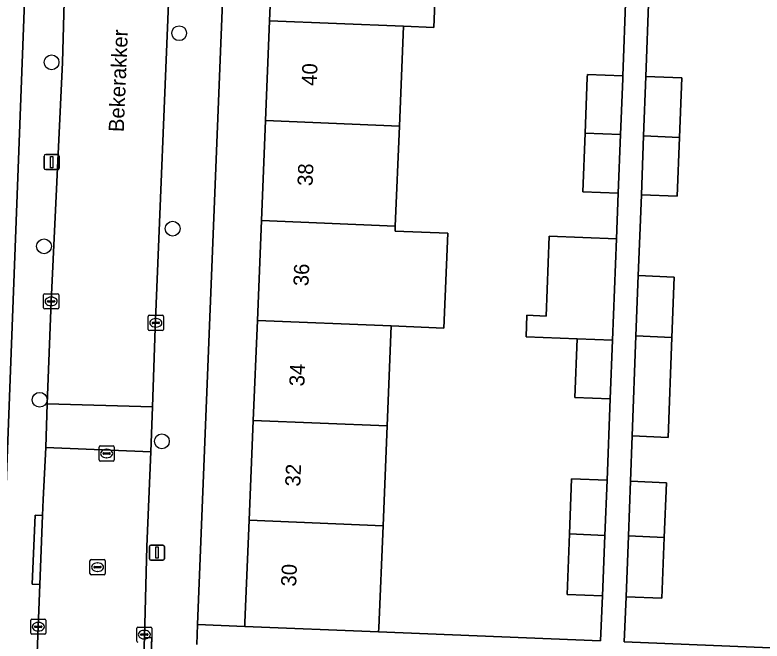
# Model space of a CAD drawing. Extents: x 161354 to 162026, y 386504 to 387460.
# Drawn here: x 161732.92 to 161782.27, y 386848.27 to 386889.6 of the extents above; entities that cross this region are included whole.
import ezdxf

# ---------------------------------------------------------------- set-up
doc = ezdxf.new("R2010")
doc.units = 0
for name, color, linetype in [('IMGEO_Boom', 7, 'Continuous'), ('IMGEO_Erf', 7, 'Continuous'), ('IMGEO_Kolk', 7, 'Continuous'), ('IMGEO_Lichtmast', 7, 'Continuous'), ('IMGEO_Openbare_ruimte_label', 7, 'Continuous'), ('IMGEO_Pand', 7, 'Continuous'), ('IMGEO_Pand_nummerreeks', 7, 'Continuous'), ('IMGEO_Rijbaan_lokaal_open', 7, 'Continuous'), ('IMGEO_Rioolput', 7, 'Continuous'), ('IMGEO_Voetpad_open', 7, 'Continuous')]:
    doc.layers.add(name, color=color, linetype=linetype)

msp = doc.modelspace()

# ---------------------------------------------------------------- linework, layer by layer
at = {"layer": 'IMGEO_Boom'}
for centre in [(161743.765, 386888.4), (161735.335, 386886.481), (161743.332, 386875.499), (161734.839, 386874.33), (161734.548, 386864.196), (161742.623, 386861.456)]:
    msp.add_circle(centre, 0.489, dxfattribs=at)
at = {"layer": 'IMGEO_Erf'}
for points in [[(161732.284, 386857.44), (161735.088, 386931.106), (161718.829, 386938.636)], [(161760.838, 386894.868), (161760.588, 386888.776), (161758.584, 386888.858), (161758.313, 386882.263), (161758.043, 386875.667), (161758.03, 386875.339), (161761.517, 386875.196), (161761.259, 386868.929), (161757.772, 386869.072), (161757.501, 386862.476), (161757.231, 386855.881), (161756.954, 386849.137), (161756.943, 386848.877), (161771.605, 386848.279), (161771.733, 386851.251), (161769.395, 386851.34), (161769.551, 386855.335), (161769.693, 386858.98), (161772.031, 386858.88), (161772.24, 386864.256), (161769.902, 386864.347), (161770.053, 386868.224), (161766.686, 386868.355), (161766.741, 386869.774), (161768.001, 386869.725), (161768.206, 386874.996), (161772.652, 386874.823), (161772.77, 386877.829), (161770.432, 386877.921), (161770.584, 386881.798), (161770.727, 386885.468), (161770.735, 386885.675), (161773.073, 386885.583), (161773.283, 386890.979)], [(161774.801, 386890.94), (161774.595, 386885.544), (161776.967, 386885.442), (161776.817, 386881.514), (161776.669, 386877.637), (161774.297, 386877.739), (161774.194, 386875.016), (161774.094, 386872.396), (161776.466, 386872.294), (161776.319, 386868.314), (161776.062, 386861.714), (161773.692, 386861.815), (161773.578, 386858.814), (161775.948, 386858.712), (161775.812, 386855.113), (161775.658, 386851.101), (161773.288, 386851.191), (161773.167, 386848.216), (161787.125, 386847.647)]]:
    msp.add_lwpolyline(points, dxfattribs=at)
msp.add_lwpolyline([(161749.47, 386882.626), (161749.741, 386889.221), (161750.012, 386895.817), (161750.282, 386902.412), (161750.553, 386909.005), (161747.38, 386909.135), (161744.98, 386849.364), (161748.1, 386849.237), (161748.111, 386849.5), (161748.388, 386856.244), (161748.658, 386862.839), (161748.929, 386869.435), (161749.2, 386876.03)], close=True, dxfattribs=at)
at = {"layer": 'IMGEO_Kolk'}
for p, q in [((161734.881, 386871.194), (161735.733, 386871.194)), ((161734.806, 386870.268), (161734.806, 386871.12)), ((161735.065, 386870.688), (161735.065, 386870.7)), ((161735.108, 386870.737), (161735.506, 386870.737)), ((161735.294, 386870.974), (161735.319, 386870.974)), ((161735.549, 386870.7), (161735.549, 386870.688)), ((161735.807, 386871.12), (161735.807, 386870.268)), ((161735.733, 386870.194), (161734.881, 386870.194)), ((161735.503, 386870.651), (161735.105, 386870.651)), ((161735.317, 386870.414), (161735.292, 386870.414)), ((161741.721, 386868.847), (161741.721, 386869.699)), ((161741.796, 386869.773), (161742.648, 386869.773)), ((161742.722, 386869.699), (161742.722, 386868.847)), ((161741.98, 386869.267), (161741.98, 386869.279)), ((161742.418, 386869.23), (161742.02, 386869.23)), ((161742.023, 386869.316), (161742.421, 386869.316)), ((161742.209, 386869.553), (161742.234, 386869.553)), ((161742.464, 386869.279), (161742.464, 386869.267)), ((161742.648, 386868.773), (161741.796, 386868.773)), ((161742.232, 386868.993), (161742.207, 386868.993)), ((161733.959, 386848.787), (161733.959, 386849.639)), ((161734.034, 386849.713), (161734.886, 386849.713)), ((161734.447, 386849.493), (161734.472, 386849.493)), ((161734.96, 386849.639), (161734.96, 386848.787)), ((161734.218, 386849.207), (161734.218, 386849.219)), ((161734.656, 386849.17), (161734.258, 386849.17)), ((161734.261, 386849.256), (161734.659, 386849.256)), ((161734.702, 386849.219), (161734.702, 386849.207)), ((161740.961, 386848.267), (161740.961, 386849.119)), ((161741.036, 386849.193), (161741.888, 386849.193)), ((161741.449, 386848.973), (161741.474, 386848.973)), ((161741.962, 386849.119), (161741.962, 386848.267)), ((161734.886, 386848.713), (161734.034, 386848.713)), ((161734.47, 386848.933), (161734.445, 386848.933)), ((161741.22, 386848.687), (161741.22, 386848.699)), ((161741.658, 386848.65), (161741.26, 386848.65)), ((161741.263, 386848.736), (161741.661, 386848.736)), ((161741.704, 386848.699), (161741.704, 386848.687)), ((161741.472, 386848.413), (161741.447, 386848.413))]:
    msp.add_line(p, q, dxfattribs=at)
for points in [[(161734.881, 386871.194), (161735.733, 386871.194)], [(161734.806, 386870.268), (161734.806, 386871.12)], [(161735.807, 386871.12), (161735.807, 386870.268)], [(161735.733, 386870.194), (161734.881, 386870.194)], [(161741.721, 386868.847), (161741.721, 386869.699)], [(161741.796, 386869.773), (161742.648, 386869.773)], [(161742.722, 386869.699), (161742.722, 386868.847)], [(161742.648, 386868.773), (161741.796, 386868.773)], [(161733.959, 386848.787), (161733.959, 386849.639)], [(161734.034, 386849.713), (161734.886, 386849.713)], [(161734.96, 386849.639), (161734.96, 386848.787)], [(161740.961, 386848.267), (161740.961, 386849.119)], [(161741.036, 386849.193), (161741.888, 386849.193)], [(161741.962, 386849.119), (161741.962, 386848.267)], [(161734.886, 386848.713), (161734.034, 386848.713)]]:
    msp.add_lwpolyline(points, dxfattribs=at)
for centre, radius, start, end in [((161734.883, 386871.118), 0.0765, 91.552, 178.448), ((161734.883, 386871.118), 0.0765, 91.552, 178.448), ((161735.731, 386871.118), 0.0765, 1.552, 88.448), ((161735.731, 386871.118), 0.0765, 1.552, 88.448), ((161735.105, 386870.697), 0.0403, 85.8775, 175.7526), ((161735.102, 386870.687), 0.0366, 178.938, 274.7102), ((161735.506, 386870.694), 0.043, 264.8664, 352.4533), ((161735.51, 386870.699), 0.0386, 1.7309, 96.639), ((161734.883, 386870.27), 0.0765, 181.552, 268.448), ((161734.883, 386870.27), 0.0765, 181.552, 268.448), ((161735.731, 386870.27), 0.0765, 271.552, 358.448), ((161735.731, 386870.27), 0.0765, 271.552, 358.448), ((161741.798, 386869.697), 0.0765, 91.552, 178.448), ((161741.798, 386869.697), 0.0765, 91.552, 178.448), ((161742.646, 386869.697), 0.0765, 1.552, 88.448), ((161742.646, 386869.697), 0.0765, 1.552, 88.448), ((161742.02, 386869.276), 0.0403, 85.8775, 175.7526), ((161742.017, 386869.266), 0.0366, 178.938, 274.7102), ((161742.421, 386869.273), 0.043, 264.8664, 352.4533), ((161742.425, 386869.278), 0.0386, 1.7309, 96.639), ((161741.798, 386868.849), 0.0765, 181.552, 268.448), ((161741.798, 386868.849), 0.0765, 181.552, 268.448), ((161742.646, 386868.849), 0.0765, 271.552, 358.448), ((161742.646, 386868.849), 0.0765, 271.552, 358.448), ((161734.036, 386849.637), 0.0765, 91.552, 178.448), ((161734.036, 386849.637), 0.0765, 91.552, 178.448), ((161734.884, 386849.637), 0.0765, 1.552, 88.448), ((161734.884, 386849.637), 0.0765, 1.552, 88.448), ((161734.258, 386849.216), 0.0403, 85.8775, 175.7526), ((161734.255, 386849.206), 0.0366, 178.938, 274.7102), ((161734.659, 386849.213), 0.043, 264.8664, 352.4533), ((161734.663, 386849.218), 0.0386, 1.7309, 96.639), ((161741.038, 386849.117), 0.0765, 91.552, 178.448), ((161741.038, 386849.117), 0.0765, 91.552, 178.448), ((161741.886, 386849.117), 0.0765, 1.552, 88.448), ((161741.886, 386849.117), 0.0765, 1.552, 88.448), ((161734.036, 386848.789), 0.0765, 181.552, 268.448), ((161734.036, 386848.789), 0.0765, 181.552, 268.448), ((161734.884, 386848.789), 0.0765, 271.552, 358.448), ((161734.884, 386848.789), 0.0765, 271.552, 358.448), ((161741.26, 386848.696), 0.0403, 85.8775, 175.7526), ((161741.257, 386848.686), 0.0366, 178.938, 274.7102), ((161741.661, 386848.693), 0.043, 264.8664, 352.4533), ((161741.665, 386848.698), 0.0386, 1.7309, 96.639), ((161741.038, 386848.269), 0.0765, 181.552, 268.448), ((161741.038, 386848.269), 0.0765, 181.552, 268.448), ((161741.886, 386848.269), 0.0765, 271.552, 358.448), ((161741.886, 386848.269), 0.0765, 271.552, 358.448)]:
    msp.add_arc(centre, radius, start, end, dxfattribs=at)
for centre, major_axis, ratio, start_param, end_param in [((161735.293, 386870.694), (-0.387, 0.002), 0.722429, 4.712389, 7.853982), ((161735.318, 386870.694), (-0.39, 0.002), 0.717154, 1.570796, 4.712389), ((161742.208, 386869.273), (-0.387, 0.002), 0.722429, 4.712389, 7.853982), ((161742.233, 386869.273), (-0.39, 0.002), 0.717154, 1.570796, 4.712389), ((161734.446, 386849.213), (-0.387, 0.002), 0.722429, 4.712389, 7.853982), ((161734.471, 386849.213), (-0.39, 0.002), 0.717154, 1.570796, 4.712389), ((161741.448, 386848.693), (-0.387, 0.002), 0.722429, 4.712389, 7.853982), ((161741.473, 386848.693), (-0.39, 0.002), 0.717154, 1.570796, 4.712389)]:
    msp.add_ellipse(centre, major_axis=major_axis, ratio=ratio, start_param=start_param, end_param=end_param, dxfattribs=at)
at = {"layer": 'IMGEO_Lichtmast'}
for p, q in [((161734.848, 386879.491), (161734.848, 386880.291)), ((161734.848, 386880.291), (161734.848, 386879.491)), ((161734.948, 386880.391), (161735.738, 386880.391)), ((161735.738, 386880.391), (161734.948, 386880.391)), ((161735.838, 386880.291), (161735.838, 386879.491)), ((161735.838, 386879.491), (161735.838, 386880.291)), ((161735.738, 386879.391), (161734.948, 386879.391)), ((161734.948, 386879.391), (161735.738, 386879.391)), ((161741.802, 386853.704), (161741.802, 386854.504)), ((161741.802, 386854.504), (161741.802, 386853.704)), ((161741.902, 386854.604), (161742.692, 386854.604)), ((161742.692, 386854.604), (161741.902, 386854.604)), ((161742.792, 386854.504), (161742.792, 386853.704)), ((161742.792, 386853.704), (161742.792, 386854.504)), ((161742.692, 386853.604), (161741.902, 386853.604)), ((161741.902, 386853.604), (161742.692, 386853.604))]:
    msp.add_line(p, q, dxfattribs=at)
for points in [[(161735.268, 386880.266), (161735.418, 386880.266), (161735.418, 386879.516), (161735.268, 386879.516), (161735.268, 386880.266)], [(161742.222, 386854.479), (161742.372, 386854.479), (161742.372, 386853.729), (161742.222, 386853.729), (161742.222, 386854.479)]]:
    msp.add_lwpolyline(points, dxfattribs=at)
for centre, start, end in [((161734.948, 386880.291), 90, 180), ((161734.948, 386880.291), 90, 180), ((161735.738, 386880.291), 0, 90), ((161735.738, 386880.291), 360, 90), ((161734.948, 386879.491), 180, 270), ((161734.948, 386879.491), 180, 270), ((161735.738, 386879.491), 270, 0), ((161735.738, 386879.491), 270, 0), ((161741.902, 386854.504), 90, 180), ((161741.902, 386854.504), 90, 180), ((161742.692, 386854.504), 0, 90), ((161742.692, 386854.504), 360, 90), ((161741.902, 386853.704), 180, 270), ((161741.902, 386853.704), 180, 270), ((161742.692, 386853.704), 270, 0), ((161742.692, 386853.704), 270, 0)]:
    msp.add_arc(centre, 0.1, start, end, dxfattribs=at)
at = {"layer": 'IMGEO_Pand'}
for points in [[(161758.834, 386894.95), (161758.855, 386895.454), (161750.012, 386895.817), (161749.741, 386889.221), (161758.584, 386888.858), (161760.588, 386888.776), (161760.838, 386894.868)], [(161749.741, 386889.221), (161749.47, 386882.626), (161758.313, 386882.263), (161758.584, 386888.858)], [(161773.065, 386885.38), (161773.073, 386885.583), (161770.735, 386885.675), (161770.727, 386885.468), (161770.584, 386881.798), (161772.921, 386881.706)], [(161776.967, 386885.442), (161774.595, 386885.544), (161774.445, 386881.616), (161776.817, 386881.514)], [(161758.043, 386875.667), (161758.313, 386882.263), (161749.47, 386882.626), (161749.2, 386876.03)], [(161772.921, 386881.706), (161770.584, 386881.798), (161770.432, 386877.921), (161772.77, 386877.829)], [(161776.817, 386881.514), (161774.445, 386881.616), (161774.297, 386877.739), (161776.669, 386877.637)], [(161761.517, 386875.196), (161758.03, 386875.339), (161758.043, 386875.667), (161749.2, 386876.03), (161748.929, 386869.435), (161757.772, 386869.072), (161761.259, 386868.929)], [(161772.652, 386874.823), (161768.206, 386874.996), (161768.001, 386869.725), (161766.741, 386869.774), (161766.686, 386868.355), (161770.053, 386868.224), (161772.392, 386868.133)], [(161774.094, 386872.396), (161773.943, 386868.416), (161776.319, 386868.314), (161776.466, 386872.294)], [(161748.929, 386869.435), (161748.658, 386862.839), (161757.501, 386862.476), (161757.772, 386869.072)], [(161772.392, 386868.133), (161770.053, 386868.224), (161769.902, 386864.347), (161772.24, 386864.256)], [(161776.319, 386868.314), (161773.943, 386868.416), (161773.692, 386861.815), (161776.062, 386861.714)], [(161757.231, 386855.881), (161757.501, 386862.476), (161748.658, 386862.839), (161748.388, 386856.244)], [(161769.693, 386858.98), (161769.551, 386855.335), (161771.887, 386855.239), (161772.031, 386858.88)], [(161773.578, 386858.814), (161773.441, 386855.215), (161775.812, 386855.113), (161775.948, 386858.712)], [(161757.231, 386855.881), (161748.388, 386856.244), (161748.111, 386849.5), (161748.1, 386849.237), (161756.943, 386848.877), (161756.954, 386849.137)], [(161771.887, 386855.239), (161769.551, 386855.335), (161769.395, 386851.34), (161771.733, 386851.251)], [(161775.812, 386855.113), (161773.441, 386855.215), (161773.288, 386851.191), (161775.658, 386851.101)]]:
    msp.add_lwpolyline(points, close=True, dxfattribs=at)
at = {"layer": 'IMGEO_Rijbaan_lokaal_open'}
for points in [[(161743.122, 386892.013), (161743.439, 386900.229), (161736.467, 386900.488), (161736.362, 386897.689), (161736.064, 386886.455), (161735.304, 386870.694), (161735.048, 386863.934), (161741.999, 386863.72), (161742.185, 386868.924)], [(161741.999, 386863.72), (161735.048, 386863.934), (161734.956, 386861.052), (161741.886, 386860.77)], [(161741.466, 386848.504), (161741.634, 386854.509), (161741.886, 386860.77), (161734.956, 386861.052), (161734.79, 386857.604), (161734.747, 386856.562), (161734.559, 386851.992), (161733.567, 386826.615), (161733.547, 386826.22), (161740.526, 386825.917), (161740.528, 386826.186), (161740.519, 386826.409), (161740.627, 386828.801), (161740.711, 386830.181)]]:
    msp.add_lwpolyline(points, close=True, dxfattribs=at)
at = {"layer": 'IMGEO_Rioolput'}
for p, q in [((161738.472, 386860.224), (161738.472, 386861.076)), ((161738.547, 386861.15), (161739.399, 386861.15)), ((161738.96, 386860.93), (161738.985, 386860.93)), ((161739.473, 386861.076), (161739.473, 386860.224)), ((161738.731, 386860.644), (161738.731, 386860.656)), ((161739.169, 386860.607), (161738.771, 386860.607)), ((161738.774, 386860.693), (161739.172, 386860.693)), ((161738.983, 386860.37), (161738.958, 386860.37)), ((161739.215, 386860.656), (161739.215, 386860.644)), ((161739.399, 386860.15), (161738.547, 386860.15)), ((161737.874, 386852.72), (161737.874, 386853.572)), ((161737.949, 386853.646), (161738.801, 386853.646)), ((161738.362, 386853.426), (161738.387, 386853.426)), ((161738.875, 386853.572), (161738.875, 386852.72)), ((161738.133, 386853.14), (161738.133, 386853.152)), ((161738.571, 386853.103), (161738.173, 386853.103)), ((161738.176, 386853.189), (161738.574, 386853.189)), ((161738.617, 386853.152), (161738.617, 386853.14)), ((161738.801, 386852.646), (161737.949, 386852.646)), ((161738.385, 386852.866), (161738.36, 386852.866))]:
    msp.add_line(p, q, dxfattribs=at)
for points in [[(161738.472, 386860.224), (161738.472, 386861.076)], [(161738.547, 386861.15), (161739.399, 386861.15)], [(161739.473, 386861.076), (161739.473, 386860.224)], [(161739.399, 386860.15), (161738.547, 386860.15)], [(161737.874, 386852.72), (161737.874, 386853.572)], [(161737.949, 386853.646), (161738.801, 386853.646)], [(161738.875, 386853.572), (161738.875, 386852.72)], [(161738.801, 386852.646), (161737.949, 386852.646)]]:
    msp.add_lwpolyline(points, dxfattribs=at)
for centre, radius, start, end in [((161738.549, 386861.074), 0.0765, 91.552, 178.448), ((161738.549, 386861.074), 0.0765, 91.552, 178.448), ((161739.397, 386861.074), 0.0765, 1.552, 88.448), ((161739.397, 386861.074), 0.0765, 1.552, 88.448), ((161738.771, 386860.653), 0.0403, 85.8775, 175.7526), ((161738.768, 386860.643), 0.0366, 178.938, 274.7102), ((161739.172, 386860.65), 0.043, 264.8664, 352.4533), ((161739.176, 386860.655), 0.0386, 1.7309, 96.639), ((161738.549, 386860.226), 0.0765, 181.552, 268.448), ((161738.549, 386860.226), 0.0765, 181.552, 268.448), ((161739.397, 386860.226), 0.0765, 271.552, 358.448), ((161739.397, 386860.226), 0.0765, 271.552, 358.448), ((161737.951, 386853.57), 0.0765, 91.552, 178.448), ((161737.951, 386853.57), 0.0765, 91.552, 178.448), ((161738.799, 386853.57), 0.0765, 1.552, 88.448), ((161738.799, 386853.57), 0.0765, 1.552, 88.448), ((161738.173, 386853.149), 0.0403, 85.8775, 175.7526), ((161738.17, 386853.139), 0.0366, 178.938, 274.7102), ((161738.574, 386853.146), 0.043, 264.8664, 352.4533), ((161738.578, 386853.151), 0.0386, 1.7309, 96.639), ((161737.951, 386852.722), 0.0765, 181.552, 268.448), ((161737.951, 386852.722), 0.0765, 181.552, 268.448), ((161738.799, 386852.722), 0.0765, 271.552, 358.448), ((161738.799, 386852.722), 0.0765, 271.552, 358.448)]:
    msp.add_arc(centre, radius, start, end, dxfattribs=at)
for centre, major_axis, ratio, start_param, end_param in [((161738.959, 386860.65), (-0.387, 0.002), 0.722429, 4.712389, 7.853982), ((161738.984, 386860.65), (-0.39, 0.002), 0.717154, 1.570796, 4.712389), ((161738.361, 386853.146), (-0.387, 0.002), 0.722429, 4.712389, 7.853982), ((161738.386, 386853.146), (-0.39, 0.002), 0.717154, 1.570796, 4.712389)]:
    msp.add_ellipse(centre, major_axis=major_axis, ratio=ratio, start_param=start_param, end_param=end_param, dxfattribs=at)
at = {"layer": 'IMGEO_Voetpad_open'}
for points in [[(161736.064, 386886.455), (161736.362, 386897.689), (161736.467, 386900.488), (161736.591, 386903.347), (161736.883, 386910.782), (161737.373, 386923.748), (161737.534, 386927.945), (161737.564, 386928.352), (161737.658, 386929.867), (161735.088, 386931.106), (161732.284, 386857.44), (161732.229, 386856.005), (161731.973, 386850.569), (161731.927, 386849.416), (161731.055, 386827.836), (161731.021, 386827.659)], [(161744.927, 386848.045), (161744.98, 386849.364), (161747.38, 386909.135)], [(161743.122, 386892.013), (161742.185, 386868.924), (161741.999, 386863.72), (161741.886, 386860.77), (161741.634, 386854.509), (161741.466, 386848.504), (161741.952, 386848.485), (161741.21, 386830.161)], [(161773.283, 386890.979), (161773.073, 386885.583), (161773.065, 386885.38), (161772.921, 386881.706), (161772.77, 386877.829), (161772.652, 386874.823), (161772.392, 386868.133), (161772.24, 386864.256), (161772.031, 386858.88), (161771.887, 386855.239), (161771.733, 386851.251), (161771.605, 386848.279), (161756.943, 386848.877), (161748.1, 386849.237), (161744.98, 386849.364), (161744.927, 386848.045)], [(161787.125, 386847.647), (161773.167, 386848.216), (161773.288, 386851.191), (161773.441, 386855.215), (161773.578, 386858.814), (161773.692, 386861.815), (161773.943, 386868.416), (161774.094, 386872.396), (161774.194, 386875.016), (161774.297, 386877.739), (161774.445, 386881.616), (161774.595, 386885.544), (161774.801, 386890.94)], [(161730.515, 386826.18), (161733.547, 386826.22), (161733.567, 386826.615), (161734.559, 386851.992), (161734.06, 386852.012), (161734.249, 386856.582), (161734.747, 386856.562), (161734.79, 386857.604), (161734.956, 386861.052), (161735.048, 386863.934), (161735.304, 386870.694), (161736.064, 386886.455)]]:
    msp.add_lwpolyline(points, dxfattribs=at)
for points in [[(161734.559, 386851.992), (161734.747, 386856.562), (161734.249, 386856.582), (161734.06, 386852.012)], [(161741.466, 386848.504), (161740.711, 386830.181), (161741.21, 386830.161), (161741.952, 386848.485)]]:
    msp.add_lwpolyline(points, close=True, dxfattribs=at)

# ---------------------------------------------------------------- texts
at = {"layer": 'IMGEO_Openbare_ruimte_label'}
msp.add_text('Bekerakker', height=1, rotation=87.6498, dxfattribs=at).set_placement((161740.103, 386881.859))
at = {"layer": 'IMGEO_Pand_nummerreeks'}
for s, rotation, p in [('40', 87.65, (161752.847, 386884.907)), ('38', 87.65, (161752.576, 386878.296)), ('36', 87.6511, (161752.304, 386871.681)), ('34', 87.65, (161752.033, 386865.069)), ('32', 87.65, (161751.762, 386858.455)), ('30', 87.6511, (161751.49, 386851.849))]:
    msp.add_text(s, height=1, rotation=rotation, dxfattribs=at).set_placement(p)

doc.saveas('drawing.dxf')
